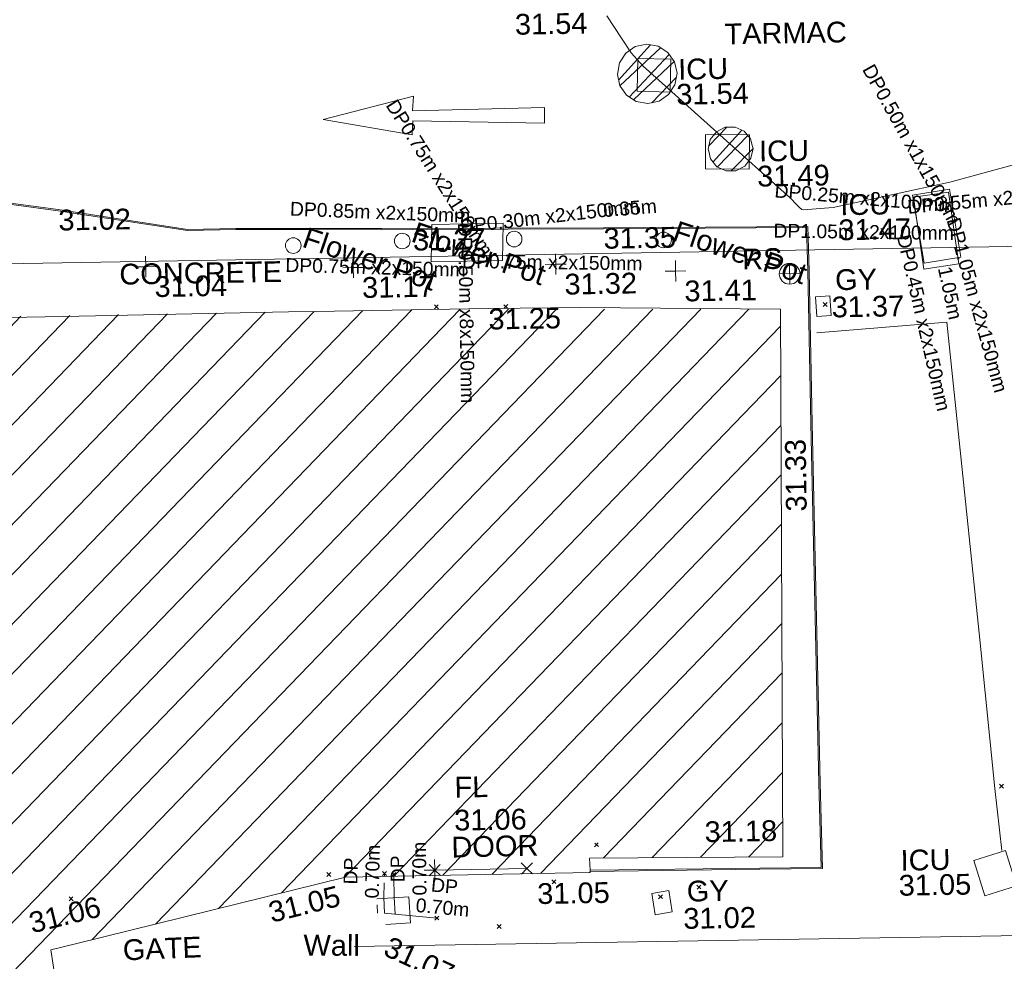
# Model space of a CAD drawing. Header units: millimetres. Extents: x -287732 to 520720, y -88450 to 287754.
# Tile 360 of 383: x 384118 to 401915, y 181898 to 198909. Entities that reach past the tile are written whole.
import ezdxf

# ---------------------------------------------------------------- set-up
doc = ezdxf.new("R2010")
doc.units = ezdxf.units.MM
for name, pattern in [('IMPORT-HIDDEN2 _3_', [4762.5, 3175, -1587.5]), ('IMPORT-UG_ELEC_LV_QLB2 _2_', [2700, 1500, -300.0000000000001, 0, -250, 150, -300.0000000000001, 0, -200]), ('IMPORT-UG_ELEC_QLB2 _2_', [2500, 1500, -300.0000000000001, 0, -50, 150, -300.0000000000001, 0, -200]), ('IMPORT-UG_ELEC_STREET LIGHTING_QLB2 _2_', [2700, 1500, -300.0000000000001, 0, -250, 150, -300.0000000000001, 0, -200]), ('IMPORT-UG_UNIDENTIFIED_QLA _2_', [2350, 1500, -300.0000000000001, 0, -50, 150, -300.0000000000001, 0, -50]), ('IMPORT-UG_UNIDENTIFIED_QLB2 _2_', [2500, 1500, -300.0000000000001, 0, -50, 150, -300.0000000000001, 0, -200])]:
    doc.linetypes.add(name, pattern=pattern)
for name, color, linetype, lineweight, true_color in [('00_TOPO_BUILDING_OUTLINE', 5, 'Continuous', 9, 0x0000ff), ('00_TOPO_FURN_FLOWER_POT', 9, 'Continuous', 9, 0x808080), ('00_TOPO_FURN_SIGN', 7, 'Continuous', 9, 0x666666), ('00_TOPO_INT_DOOR', 7, 'Continuous', 9, 0x7f4f3f), ('00_TOPO_KERB_BOTTOM', 1, 'Continuous', 9, 0xff0000), ('00_TOPO_KERB_TOP', 7, 'Continuous', 9, 0xa500a5), ('00_TOPO_LEVEL_FLOOR', 7, 'Continuous', 9, 0x666666), ('00_TOPO_LEVEL_SPOT', 7, 'Continuous', 9, 0x666666), ('00_TOPO_ROAD_MARKING_ARROWS', 7, 'Continuous', 9, 0x999999), ('00_TOPO_ROAD_MARKING_WHITE_CONTINUOUS', 7, 'Continuous', 9, 0x999999), ('00_TOPO_ROOF_OVERHANG', 7, 'Continuous', 9, 0xff7fff), ('00_TOPO_SERV_GULLY', 7, 'Continuous', 9, 0x5252a5), ('00_TOPO_SERV_IC', 5, 'Continuous', 9, 0x0000ff), ('00_UAV_BUILDING_HATCH', 7, 'Continuous', 9, 0x999999), ('00_UAV_BUILDING_OUTLINE', 5, 'Continuous', 9, 0x0000ff), ('00_UAV_GATE', 7, 'Continuous', 9, 0xa50000), ('00_UAV_WALL', 7, 'Continuous', 9, 0x7c00a5), ('01_DTM_CONTOUR_MNR', 7, 'Continuous', 9, 0xa5a552), ('12333-PUM-2D-U-0001-C01 - Rev2_REVIT IMPORT_dwg', 7, 'Continuous', 9, 0x767676), ('PUM-CHAMBER EXTENTS', 6, 'IMPORT-HIDDEN2 _3_', 9, 0xff00ff), ('PUM-ELECTRIC-LV-QLB2', 1, 'IMPORT-UG_ELEC_LV_QLB2 _2_', 9, 0xff0000), ('PUM-ELECTRIC-MH', 1, 'Continuous', 9, 0xff0000), ('PUM-ELECTRIC-QLB2', 1, 'IMPORT-UG_ELEC_QLB2 _2_', 9, 0xff0000), ('PUM-UNIDENTIFIED UTILITIES-NOTES', 7, 'Continuous', 9, 0x52a500), ('PUM-UNIDENTIFIED UTILITIES-QLA', 7, 'IMPORT-UG_UNIDENTIFIED_QLA _2_', 9, 0x52a500), ('PUM-UNIDENTIFIED UTILITIES-QLB2', 7, 'IMPORT-UG_UNIDENTIFIED_QLB2 _2_', 9, 0x52a500)]:
    doc.layers.add(name, color=color, linetype=linetype, lineweight=lineweight, true_color=true_color)
doc.layers.add('00_TOPO_SURVEY_TEXT', color=7, linetype='Continuous', lineweight=9)
doc.layers.add('GEN-TEXT', color=7, linetype='Continuous', lineweight=9)
doc.styles.add('Arial_1', font='arial.ttf', dxfattribs={"height": 250})
doc.styles.add('Swis721 Lt BT_2', font='swissl.ttf', dxfattribs={"height": 375})
pattern_1 = [(45, (-533641079.65, -725615854.3560001), (-265.1650429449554, 265.1650429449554), []), (45, (-533640902.873, -725615854.3560001), (-265.1650429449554, 265.1650429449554), [])]

# ---------------------------------------------------------------- blocks, each defined once
blk = doc.blocks.new('12333-PUM-2D-U-0001-C01 - Rev2_REVIT IMPORT_dwg_MSL_RoadSign_SYM-2077193-Site Location Plan Proposed')
at = {"layer": '00_TOPO_FURN_SIGN', "color": 254, "true_color": 0xcccccc}
for p, q in [((-0.2287617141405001, -500.0000000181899), (-0.2287617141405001, 499.9999999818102)), ((-500.2287617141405, 0), (499.7712382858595, 0))]:
    blk.add_line(p, q, dxfattribs=at)
blk.add_circle((-0.2287617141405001, 0), 500.0000000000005, dxfattribs=at)
blk = doc.blocks.new('12333-PUM-2D-U-0001-C01 - Rev2_REVIT IMPORT_dwg_MSL_Node_Linework-V71-Site Location Plan Proposed')
at = {"layer": '00_TOPO_INT_DOOR', "color": 9, "true_color": 0xd4c4bf, "flags": 128}
for points in [[(530.3860888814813, 530.3860888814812), (0, 0), (-530.3860888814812, 530.3860888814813)], [(530.3860888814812, -530.3860888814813), (0, 0), (-530.3860888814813, -530.3860888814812)]]:
    blk.add_lwpolyline(points, dxfattribs=at)
blk = doc.blocks.new('12333-PUM-2D-U-0001-C01 - Rev2_REVIT IMPORT_dwg_MSL_FLlvl_SYM-V72-Site Location Plan Proposed')
at = {"layer": '00_TOPO_LEVEL_FLOOR', "color": 254, "true_color": 0xcccccc, "flags": 128}
for points in [[(38.9261101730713, 0), (0, 0), (0, 38.9261101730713)], [(0, -38.9261101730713), (0, 0), (-38.9261101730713, 0)]]:
    blk.add_lwpolyline(points, dxfattribs=at)
blk = doc.blocks.new('12333-PUM-2D-U-0001-C01 - Rev2_REVIT IMPORT_dwg_MM-2077200-Site Location Plan Proposed')
at = {"layer": '00_TOPO_LEVEL_SPOT', "color": 254, "true_color": 0xcccccc, "flags": 128}
for points in [[(500.0000000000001, 0), (0, 0), (0, 500.0000000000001)], [(0, -500.0000000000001), (0, 0), (-500.0000000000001, 0)]]:
    blk.add_lwpolyline(points, dxfattribs=at)
blk = doc.blocks.new('12333-PUM-2D-U-0001-C01 - Rev2_REVIT IMPORT_dwg_MGS62954_T2_Galway_ITM_3d_Rev1-2077680-Site Location Plan Proposed')
at = {"layer": '00_UAV_BUILDING_HATCH', "true_color": 0xcccccc}
h = blk.add_hatch(dxfattribs=at)
h.set_pattern_fill('FP_1', color=254, style=0, pattern_type=2)
h.set_pattern_definition([(45, (0, 0), (-441.9417382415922, 441.9417382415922), [])])
h.paths.add_polyline_path([(534273331.0839257, 725699413.308508), (534277278.0839257, 725714344.3085079), (534273552.7550198, 725715384.7219439), (534278107.7966213, 725729661.4495255), (534289916.7966213, 725729648.4495255), (534289758.7966213, 725730785.4495256), (534295105.895538, 725732008.9646726), (534299533.3955734, 725732012.6897947), (534299525.8615052, 725732274.3540393), (534303017.6669321, 725732237.6943834), (534303145.8580775, 725742131.6227318), (534297043.3569099, 725742233.1048254), (534282146.4326756, 725742249.4868032), (534282149.6354219, 725743193.6412102), (534265261.1107915, 725743195.2464387), (534265304.8585889, 725737414.824915), (534261265.5081948, 725737413.3337196), (534259042.3072209, 725729051.2211075), (534251896.866097, 725705079.4298507), (534273323.2049378, 725699415.3913133)])
at = {"layer": '00_TOPO_BUILDING_OUTLINE', "color": 254, "true_color": 0xcccccc, "flags": 128}
blk.add_lwpolyline([(534265261.1107914, 725743195.2464387), (534266299.5886774, 725743186.5933887), (534268966.6669175, 725743189.0566638), (534271536.7660006, 725743183.3878961), (534274362.0502515, 725743188.4647542), (534277167.682077, 725743184.5850734), (534281089.3870794, 725743199.5951864), (534282149.6354219, 725743193.6412101), (534282146.4326755, 725742249.486803), (534283839.5080152, 725742262.9401561), (534286567.9418006, 725742218.6443591), (534290181.8390353, 725742221.1964252), (534294256.3784721, 725742233.0229486), (534294735.6483263, 725742234.4140496), (534297868.1361533, 725742232.636906), (534298446.2772241, 725742229.1177834), (534299533.5699496, 725742222.4994738), (534303145.8580773, 725742131.6227317), (534303017.6669321, 725732237.6943833), (534299525.861505, 725732274.3540392), (534299532.215795, 725732053.6644403), (534299532.8153137, 725732032.8426747), (534299533.3955733, 725732012.6897947), (534295105.8955379, 725732008.9646724)], dxfattribs=at)
at = {"layer": '00_TOPO_FURN_FLOWER_POT', "color": 254, "true_color": 0xcccccc}
for centre, radius in [((534296334.7440853, 725743479.6519554), 141.1226066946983), ((534298357.4765449, 725743479.6519554), 141.122606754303), ((534294363.2827742, 725743431.9220792), 141.1226066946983), ((534301057.4262737, 725743417.3064443), 141.122606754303)]:
    blk.add_circle(centre, radius, dxfattribs=at)
at = {"layer": '00_TOPO_INT_DOOR', "color": 254, "true_color": 0xcccccc}
blk.add_line((534296723.4275894, 725732106.8653729), (534298390.0027485, 725732108.267563), dxfattribs=at)
at = {"layer": '00_TOPO_KERB_BOTTOM', "color": 254, "true_color": 0xcccccc, "flags": 128}
blk.add_lwpolyline([(534299532.8153137, 725732032.8426747), (534302597.0408759, 725732018.1712743), (534303730.9225911, 725732012.7422898), (534303713.8795811, 725733556.7228701), (534303682.405311, 725740052.5993531), (534303677.576763, 725742812.6282414), (534303666.2089036, 725743615.4478605), (534299973.2516017, 725743655.2383559), (534295968.3994947, 725743711.128915), (534294679.5569375, 725743734.8029191), (534293329.1843611, 725743759.6071326), (534292456.5286127, 725743756.5799744), (534290126.8992643, 725744156.4548488), (534288042.5109911, 725744471.6315801), (534287509.9331685, 725744556.3325987), (534285595.8035702, 725744592.7361156)], dxfattribs=at)
at = {"layer": '00_TOPO_KERB_TOP', "color": 254, "true_color": 0xcccccc, "flags": 128}
blk.add_lwpolyline([(534299532.215795, 725732053.6644403), (534302597.1405538, 725732038.9896921), (534303709.8717474, 725732033.6619755), (534303693.0614815, 725733556.5575383), (534303661.586743, 725740052.5307069), (534303656.7583646, 725742812.462644), (534303645.6798357, 725743594.8491904), (534299972.9941947, 725743634.4212648), (534296528.1649683, 725743682.4963061), (534295968.063067, 725743690.3129265), (534294681.3322327, 725743713.9481416), (534293329.0292807, 725743738.7878131), (534292454.7907004, 725743735.755164), (534290123.5816689, 725744135.9011872), (534288039.3197103, 725744451.0588186), (534287508.091444, 725744535.5452042), (534285590.03226, 725744558.9655178)], dxfattribs=at)
at = {"layer": '00_TOPO_ROAD_MARKING_ARROWS', "color": 254, "true_color": 0xcccccc, "flags": 128}
blk.add_lwpolyline([(534298947.962415, 725745847.8322582), (534298944.2498124, 725745561.2742976), (534296564.5179741, 725745647.3582183), (534296549.6587787, 725745392.4333932), (534294940.8758591, 725745699.9408861), (534296582.6262788, 725746093.9419317), (534296563.1229188, 725745826.9221721)], close=True, dxfattribs=at)
at = {"layer": '00_TOPO_ROAD_MARKING_WHITE_CONTINUOUS', "color": 254, "true_color": 0xcccccc, "flags": 128}
blk.add_lwpolyline([(534303800.0000001, 725741690.0000001), (534306150, 725741840), (534306360, 725739410.0000001), (534306650.0000001, 725736040), (534306870.0000001, 725733400.0000001), (534306980, 725732280.0000001)], dxfattribs=at)
at = {"layer": '00_TOPO_ROOF_OVERHANG', "color": 254, "true_color": 0xcccccc, "flags": 128}
blk.add_lwpolyline([(534282149.6354219, 725743193.6412101), (534309024.2867259, 725743188.4261273), (534312425.209771, 725730734.8437055), (534295243.3882573, 725730753.8532)], dxfattribs=at)
at = {"layer": '00_TOPO_SERV_GULLY', "color": 254, "true_color": 0xcccccc, "flags": 128}
for points in [[(534303783.9988641, 725742343.0684061), (534303800.9827068, 725741985.9192669), (534304061.9991008, 725741998.3316203), (534304045.0152579, 725742355.4807599)], [(534300945.8116674, 725731660.9542117), (534301001.1407678, 725731274.8451892), (534300693.9716012, 725731230.8281041), (534300638.6425008, 725731616.9371268)]]:
    blk.add_lwpolyline(points, close=True, dxfattribs=at)
at = {"layer": '00_TOPO_SERV_IC', "color": 254, "true_color": 0xcccccc, "flags": 128}
for points in [[(534300651.6100542, 725746701.7347624), (534301248.6063985, 725746677.5447996), (534301224.5919963, 725746084.8812058), (534300627.595652, 725746109.0711685)], [(534302626.3998014, 725744666.5578847), (534301834.5892296, 725744686.0959316), (534301849.8666025, 725745305.2358841), (534302641.6771744, 725745285.6978371)], [(534305588.8346047, 725744109.0389994), (534305753.5089952, 725742809.145351), (534306383.5991946, 725742888.9670645), (534306218.9248041, 725744188.8607129)], [(534306468.8174513, 725732112.0372633), (534306656.1990869, 725731469.2527019), (534307234.4331331, 725731637.8168646), (534307047.0514974, 725732280.601426)]]:
    blk.add_lwpolyline(points, close=True, dxfattribs=at)
at = {"layer": '00_UAV_BUILDING_OUTLINE', "color": 254, "true_color": 0xcccccc, "flags": 128}
blk.add_lwpolyline([(534295105.8955379, 725732008.9646724), (534290231.8739411, 725730893.6983675), (534289758.7966211, 725730785.4495255), (534289916.7966211, 725729648.4495255), (534286550.0298612, 725729652.1558484), (534281550.0340382, 725729657.6601204), (534278107.7966212, 725729661.4495254), (534277634.3144239, 725728177.4287553), (534276114.5607833, 725723414.1113995), (534274594.8071429, 725718650.7940435), (534273549.7966211, 725715375.4495255), (534275053.7316561, 725714959.5027444), (534277278.0839255, 725714344.3085077), (534276591.476836, 725711746.9610398), (534275315.2100509, 725706919.0057912), (534274038.943266, 725702091.050543), (534273331.0839256, 725699413.3085078), (534271178.3829969, 725699982.3735783), (534266344.8419868, 725701260.1169554), (534261511.3009768, 725702537.8603327)], dxfattribs=at)
at = {"layer": '01_DTM_CONTOUR_MNR', "color": 254, "true_color": 0xcccccc, "flags": 128}
blk.add_lwpolyline([(534307779.696288, 725744760.1349831), (534306250, 725744370.0000001), (534304132.4359653, 725743946.2145181), (534303588.7571566, 725743913.3424802), (534303566.960925, 725743921.8979267), (534303532.6143262, 725743954.5042492), (534303473.8852054, 725744016.7692841), (534303364.0707915, 725744129.485219), (534300743.052861, 725746560.6585225), (534300530.9058486, 725746805.6206367), (534300359.6804898, 725747075.922591), (534300100.7505502, 725747479.7839277)], dxfattribs=at)
for name, p, xscale, yscale, zscale in [('12333-PUM-2D-U-0001-C01 - Rev2_REVIT IMPORT_dwg_MM-2077200-Site Location Plan Proposed', (534291689.9211206, 725743096.768148), 0.375, 0.375, 0.375), ('12333-PUM-2D-U-0001-C01 - Rev2_REVIT IMPORT_dwg_MM-2077200-Site Location Plan Proposed', (534295440.3395299, 725743015.6344959), 0.375, 0.375, 0.375), ('12333-PUM-2D-U-0001-C01 - Rev2_REVIT IMPORT_dwg_MM-2077200-Site Location Plan Proposed', (534299099.7007521, 725743011.5792032), 0.375, 0.375, 0.375), ('12333-PUM-2D-U-0001-C01 - Rev2_REVIT IMPORT_dwg_MM-2077200-Site Location Plan Proposed', (534301264.6879693, 725742850.9182589), 0.375, 0.375, 0.375), ('12333-PUM-2D-U-0001-C01 - Rev2_REVIT IMPORT_dwg_MSL_RoadSign_SYM-2077193-Site Location Plan Proposed', (534303325.1769128, 725742764.7087936), 0.375, 0.375, 0.375), ('12333-PUM-2D-U-0001-C01 - Rev2_REVIT IMPORT_dwg_MSL_FLlvl_SYM-V72-Site Location Plan Proposed', (534296723.4275894, 725732106.8653729), 4.9492, 4.9492, 4.9492), ('12333-PUM-2D-U-0001-C01 - Rev2_REVIT IMPORT_dwg_MSL_Node_Linework-V71-Site Location Plan Proposed', (534296723.4275894, 725732106.8653729), 0.19, 0.19, 0.19), ('12333-PUM-2D-U-0001-C01 - Rev2_REVIT IMPORT_dwg_MSL_Node_Linework-V71-Site Location Plan Proposed', (534298390.0027485, 725732108.267563), 0.19, 0.19, 0.19)]:
    blk.add_blockref(name, p, dxfattribs=dict(xscale=xscale, yscale=yscale, zscale=zscale))
at = {"layer": '00_TOPO_BUILDING_OUTLINE', "color": 251, "true_color": 0x666666, "char_height": 375, "width": 1495.902363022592, "attachment_point": 1, "line_spacing_factor": 1.005061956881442, "style": 'Swis721 Lt BT_2'}
for s, insert in [('31.25', (534297868.1000001, 725742227.8296078)), ('31.18', (534301612.655524, 725732899.9989604))]:
    blk.add_mtext(s, dxfattribs=dict(at, insert=insert))
at = {"layer": '00_TOPO_FURN_FLOWER_POT', "color": 251, "true_color": 0x666666, "char_height": 375, "width": 2858.835627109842, "attachment_point": 1, "rotation": 340.2691377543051, "line_spacing_factor": 1.005061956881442, "style": 'Swis721 Lt BT_2'}
for insert in [(534296600.8570704, 725743828.1449507), (534294628.5642865, 725743765.1184126), (534301323.539259, 725743765.7994397)]:
    blk.add_mtext('Flower Pot', dxfattribs=dict(at, insert=insert))
at = {"layer": '00_TOPO_FURN_SIGN', "insert": (534302471.4003326, 725743232.209531), "char_height": 375, "width": 783.5679044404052, "attachment_point": 1, "line_spacing_factor": 1.005061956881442, "style": 'Swis721 Lt BT_2'}
blk.add_mtext('RS', dxfattribs=at)
at = {"layer": '00_TOPO_INT_DOOR', "color": 251, "true_color": 0x666666, "insert": (534297030.137121, 725732700.9585826), "char_height": 375, "width": 1790.333939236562, "attachment_point": 1, "rotation": 0.3834473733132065, "line_spacing_factor": 1.005061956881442, "style": 'Swis721 Lt BT_2'}
blk.add_mtext('DOOR', dxfattribs=at)
at = {"layer": '00_TOPO_KERB_BOTTOM', "color": 251, "true_color": 0x666666, "char_height": 375, "width": 1495.902363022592, "attachment_point": 1, "line_spacing_factor": 1.005061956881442, "style": 'Swis721 Lt BT_2'}
for s, insert in [('31.02', (534290126.9, 725744151.7296079)), ('31.35', (534299973.3000001, 725743650.429608)), ('31.05', (534298567.8858928, 725731835.138934))]:
    blk.add_mtext(s, dxfattribs=dict(at, insert=insert))
at = {"layer": '00_TOPO_KERB_BOTTOM', "color": 251, "true_color": 0x666666, "insert": (534303184.0546895, 725738468.6957589), "char_height": 375, "width": 1495.902363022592, "attachment_point": 1, "rotation": 89.85412835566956, "line_spacing_factor": 1.005061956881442, "style": 'Swis721 Lt BT_2'}
blk.add_mtext('31.33', dxfattribs=at)
at = {"layer": '00_TOPO_KERB_TOP', "color": 251, "true_color": 0x666666, "char_height": 375, "width": 1495.902363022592, "attachment_point": 1, "line_spacing_factor": 1.005061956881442, "style": 'Swis721 Lt BT_2'}
for s, insert in [('31.54', (534298438.9139249, 725747544.1104505)), ('31.27', (534296528.2, 725743677.7296078))]:
    blk.add_mtext(s, dxfattribs=dict(at, insert=insert))
at = {"layer": '00_TOPO_LEVEL_FLOOR', "char_height": 375, "attachment_point": 1, "line_spacing_factor": 1.005061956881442, "style": 'Swis721 Lt BT_2'}
for s, insert, width in [('FL', (534297105.937427, 725733783.6753013), 683.841080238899), ('31.06', (534297090.6428173, 725733187.7089857), 1495.902363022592)]:
    blk.add_mtext(s, dxfattribs=dict(at, insert=insert, width=width))
at = {"layer": '00_TOPO_LEVEL_SPOT', "char_height": 375, "width": 1495.902363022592, "attachment_point": 1, "line_spacing_factor": 1.005061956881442, "style": 'Swis721 Lt BT_2'}
for s, insert in [('31.04', (534291842.7269377, 725742919.8039227)), ('31.17', (534295593.1269377, 725742838.6039226)), ('31.32', (534299252.5269378, 725742834.6039226)), ('31.41', (534301417.5269379, 725742673.9039227))]:
    blk.add_mtext(s, dxfattribs=dict(at, insert=insert))
at = {"layer": '00_TOPO_SERV_GULLY', "color": 251, "true_color": 0x666666, "char_height": 375, "attachment_point": 1, "line_spacing_factor": 1.005061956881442, "style": 'Swis721 Lt BT_2'}
for s, insert, width in [('GY', (534304144.3265369, 725742830.147501), 821.5590755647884), ('31.37', (534304074.0199423, 725742338.3296081), 1495.902363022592), ('GY', (534301270.9976969, 725731832.0678319), 821.5590755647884), ('31.02', (534301200.6911023, 725731340.2499388), 1495.902363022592)]:
    blk.add_mtext(s, dxfattribs=dict(at, insert=insert, width=width))
at = {"layer": '00_TOPO_SERV_IC', "color": 251, "true_color": 0x666666, "char_height": 375, "attachment_point": 1, "line_spacing_factor": 1.005061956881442, "style": 'Swis721 Lt BT_2'}
for s, insert, width in [('ICU', (534301375.3023928, 725746681.5314468), 1021.012723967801), ('31.54', (534301333.2374718, 725746229.5892489), 1495.902363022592), ('ICU', (534302810.4445077, 725745176.83635), 1021.012723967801), ('31.49', (534302768.3795867, 725744724.894152), 1495.902363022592), ('ICU', (534304262.6989074, 725744181.5953047), 1021.012723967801), ('31.47', (534304220.6339863, 725743729.6531069), 1495.902363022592), ('ICU', (534305145.091194, 725732322.6455377), 1021.012723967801), ('31.05', (534305103.026273, 725731870.7033399), 1495.902363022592)]:
    blk.add_mtext(s, dxfattribs=dict(at, insert=insert, width=width))
at = {"layer": '00_TOPO_SURVEY_TEXT', "color": 251, "true_color": 0x666666, "char_height": 375, "attachment_point": 1, "line_spacing_factor": 1.005061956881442, "style": 'Swis721 Lt BT_2'}
for s, insert, width in [('TARMAC', (534302221.9999999, 725747303.5296079), 2450.430537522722), ('CONCRETE', (534291211.0000001, 725743154.929608), 3286.236302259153)]:
    blk.add_mtext(s, dxfattribs=dict(at, insert=insert, width=width))
at = {"layer": '00_UAV_BUILDING_OUTLINE', "color": 251, "true_color": 0x666666, "char_height": 375, "width": 1495.902363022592, "attachment_point": 1, "line_spacing_factor": 1.005061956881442, "style": 'Swis721 Lt BT_2'}
for s, insert, rotation in [('31.06', (534289343.0094103, 725731453.9702955), 12.819340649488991), ('31.05', (534293674.4280249, 725731569.7094179), 12.888454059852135)]:
    blk.add_mtext(s, dxfattribs=dict(at, insert=insert, rotation=rotation))
at = {"layer": '00_UAV_GATE', "color": 251, "true_color": 0x666666, "insert": (534291056.2307293, 725730947.1071937), "char_height": 375, "width": 1567.13580888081, "attachment_point": 1, "rotation": 1.3426989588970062, "line_spacing_factor": 1.005061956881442, "style": 'Swis721 Lt BT_2'}
blk.add_mtext('GATE', dxfattribs=at)
at = {"layer": '00_UAV_WALL', "color": 251, "true_color": 0x666666, "char_height": 375, "attachment_point": 1, "line_spacing_factor": 1.005061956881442, "style": 'Swis721 Lt BT_2'}
for s, insert, width, rotation in [('Wall', (534294332.4519187, 725730979.8827701), 1130.237340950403, 358.57455001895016), ('31.07', (534295907.6593867, 725730934.8955986), 1495.902363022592, 334.2477383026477)]:
    blk.add_mtext(s, dxfattribs=dict(at, insert=insert, width=width, rotation=rotation))
blk = doc.blocks.new('12333-PUM-2D-U-0001-C01 - Rev2_REVIT IMPORT_dwg-1620468-Site Location Plan Proposed')
at = {"layer": 'PUM-CHAMBER EXTENTS', "true_color": 0xffaaff}
h = blk.add_hatch(dxfattribs=at)
h.set_pattern_fill('FP_3', color=211, style=0, pattern_type=2)
h.set_pattern_definition(pattern_1)
h.paths.add_polyline_path([(659734.3501528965, 130028.4720752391), (659940.4909055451, 130069.476020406), (660115.248597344, 130186.2453768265), (660232.0179537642, 130361.0030686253), (660273.0218989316, 130567.1438212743), (660232.0179537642, 130773.2845739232), (660115.248597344, 130948.0422657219), (659940.4909055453, 131064.8116221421), (659734.3501528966, 131105.8155673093), (659528.2094002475, 131064.8116221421), (659353.4517084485, 130948.0422657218), (659236.6823520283, 130773.2845739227), (659195.6784068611, 130567.1438212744), (659236.6823520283, 130361.0030686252), (659353.4517084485, 130186.2453768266), (659528.2094002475, 130069.4760204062)])
h = blk.add_hatch(dxfattribs=at)
h.set_pattern_fill('FP_3', color=211, style=0, pattern_type=2)
h.set_pattern_definition(pattern_1)
h.paths.add_polyline_path([(661128.3171270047, 128790.1833617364), (661308.383178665, 128790.1833617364), (661470.6170853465, 128868.311093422), (661582.8864321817, 129009.092401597), (661622.9548981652, 129184.6438213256), (661582.8864321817, 129360.1952410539), (661470.6170853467, 129500.9765492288), (661308.383178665, 129579.1042809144), (661128.3171270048, 129579.1042809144), (660966.083220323, 129500.9765492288), (660853.813873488, 129360.1952410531), (660813.7454075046, 129184.6438213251), (660853.813873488, 129009.092401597), (660966.0832203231, 128868.311093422), (661121.5450257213, 128793.4446338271)])
at = {"layer": 'GEN-TEXT', "color": 253, "true_color": 0xaaaaaa}
for p, q in [((655814.9948138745, 126391.2884822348), (655885.7054919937, 126461.999160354)), ((655885.7054919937, 126391.2884822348), (655814.9948138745, 126461.999160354)), ((657070.9948138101, 126371.2884822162), (657141.7054919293, 126441.9991603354)), ((657141.7054919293, 126371.2884822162), (657070.9948138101, 126441.9991603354)), ((662840.9948138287, 126308.8299083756), (662911.705491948, 126379.5405864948)), ((662911.705491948, 126308.8299083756), (662840.9948138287, 126379.5405864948)), ((665877.9948138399, 117554.6969837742), (665948.7054919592, 117625.4076618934)), ((665948.7054919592, 117554.6969837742), (665877.9948138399, 117625.4076618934)), ((658537.9948138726, 116623.2884823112), (658608.7054919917, 116693.9991604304)), ((658608.7054919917, 116623.2884823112), (658544.4614474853, 116687.5325268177)), ((653693.9948138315, 116170.2884823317), (653764.7054919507, 116240.9991604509)), ((653764.7054919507, 116170.2884823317), (653693.9948138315, 116240.9991604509)), ((654698.9948138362, 116170.2884823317), (654769.7054919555, 116240.9991604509)), ((654769.7054919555, 116170.2884823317), (654698.9948138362, 116240.9991604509)), ((654934.6212095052, 116155.3727646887), (654866.9948137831, 116222.9991604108)), ((654870.0247472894, 116155.3184157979), (654937.7054919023, 116222.9991604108)), ((657758.9948137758, 115968.2884822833), (657829.7054918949, 116038.9991604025)), ((657829.7054918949, 115968.2884822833), (657758.9948137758, 116038.9991604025)), ((649026.9948138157, 115812.2884823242), (649097.705491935, 115882.9991604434)), ((649097.705491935, 115812.2884823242), (649026.9948138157, 115882.9991604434)), ((660377.9948138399, 115826.2884822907), (660448.7054919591, 115896.9991604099)), ((660448.7054919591, 115826.2884822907), (660377.9948138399, 115896.9991604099)), ((659679.994813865, 115664.2884822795), (659750.7054919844, 115734.9991603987)), ((659750.7054919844, 115664.2884822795), (659679.994813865, 115734.9991603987)), ((655630.994813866, 115349.288482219), (655701.7054919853, 115419.9991603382)), ((655701.7054919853, 115349.288482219), (655630.994813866, 115419.9991603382)), ((656755.994813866, 115178.288482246), (656826.7054919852, 115248.9991603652)), ((656826.7054919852, 115178.288482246), (656755.994813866, 115248.9991603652))]:
    blk.add_line(p, q, dxfattribs=at)
at = {"layer": 'PUM-CHAMBER EXTENTS', "color": 211, "linetype": 'Continuous', "true_color": 0xffaaff, "flags": 128}
for points in [[(660273.021898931, 130567.1438212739), (660232.0179537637, 130773.2845739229), (660210.0775167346, 130806.1207584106), (660115.2485973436, 130948.0422657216), (659940.4909055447, 131064.8116221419), (659734.3501528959, 131105.815567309), (659528.209400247, 131064.8116221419), (659353.4517084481, 130948.0422657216), (659236.6823520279, 130773.2845739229), (659195.6784068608, 130567.1438212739), (659236.6823520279, 130361.003068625), (659258.622789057, 130328.1668841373), (659353.4517084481, 130186.2453768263), (659528.209400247, 130069.476020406), (659734.3501528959, 130028.4720752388), (659940.4909055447, 130069.476020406), (660115.2485973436, 130186.2453768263), (660232.0179537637, 130361.003068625)], [(661622.9548981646, 129184.6438213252), (661615.0655309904, 129219.2093973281), (661582.8864321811, 129360.1952410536), (661470.6170853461, 129500.9765492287), (661308.3831786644, 129579.1042809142), (661128.3171270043, 129579.1042809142), (660966.0832203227, 129500.9765492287), (660853.8138734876, 129360.1952410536), (660813.7454075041, 129184.6438213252), (660821.6347746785, 129150.0782453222), (660853.8138734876, 129009.0924015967), (660966.0832203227, 128868.3110934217), (661128.3171270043, 128790.1833617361), (661308.3831786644, 128790.1833617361), (661470.6170853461, 128868.3110934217), (661582.8864321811, 129009.0924015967)]]:
    blk.add_lwpolyline(points, close=True, dxfattribs=at)
at = {"layer": 'PUM-ELECTRIC-MH', "color": 21, "true_color": 0xffaaaa, "flags": 128}
for points in [[(665158.350152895, 128386.1852474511), (664491.3501528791, 128291.1852473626), (664679.3501528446, 127060.1852474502), (665346.3501528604, 127155.1852475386)], [(655795.3501528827, 127913.6438213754), (657083.350152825, 127915.643821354), (657059.3501528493, 127239.6438213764), (655771.350152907, 127237.643821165)]]:
    blk.add_lwpolyline(points, close=True, dxfattribs=at)
at = {"layer": 'PUM-UNIDENTIFIED UTILITIES-QLA', "color": 9, "true_color": 0xc5e1aa, "flags": 128}
blk.add_lwpolyline([(654585.35015292, 115750.6438213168), (655169.3501528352, 115775.6438213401), (655188.3501529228, 115305.643821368), (654604.3501530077, 115280.6438212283)], close=True, dxfattribs=at)
at = {"layer": 'PUM-UNIDENTIFIED UTILITIES-QLB2', "color": 9, "true_color": 0xc5e1aa}
for p, q in [((654732.2629261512, 116155.2025084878), (654733.9967896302, 116197.1042091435)), ((654902.1188993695, 116155.3454185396), (654902.3501528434, 116187.6438213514))]:
    blk.add_line(p, q, dxfattribs=at)
at = {"layer": 'PUM-UNIDENTIFIED UTILITIES-QLB2', "color": 9, "true_color": 0xc5e1aa, "flags": 128}
for points in [[(655666.3501529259, 115384.6438212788), (654720.3501529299, 115488.6438213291), (654716.3501528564, 115770.6438213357), (654732.2629261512, 116155.2025084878)], [(654914.6589913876, 115467.2821731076), (654899.3501529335, 115768.6438213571), (654902.1188993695, 116155.3454185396)]]:
    blk.add_lwpolyline(points, dxfattribs=at)
blk.add_blockref('12333-PUM-2D-U-0001-C01 - Rev2_REVIT IMPORT_dwg_MGS62954_T2_Galway_ITM_3d_Rev1-2077680-Site Location Plan Proposed', (-533641079.6498471, -725615854.3561786))
at = {"layer": 'PUM-ELECTRIC-LV-QLB2', "insert": (665264.4900358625, 126537.5068509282), "char_height": 250, "width": 1160.025439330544, "attachment_point": 2, "rotation": 281.1758704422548, "line_spacing_factor": 0.9417779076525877, "style": 'Arial_1'}
blk.add_mtext('1.05m', dxfattribs=at)
at = {"layer": 'PUM-ELECTRIC-QLB2', "char_height": 250, "attachment_point": 2, "line_spacing_factor": 0.9417779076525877, "style": 'Arial_1'}
for s, insert, width, rotation in [('DP0.50m x1x150mm', (664606.0597066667, 129263.6282032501), 3893.2779916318, 298.239031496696), ('DP0.75m x2x150mm', (656055.9323883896, 128823.1118975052), 3893.2779916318, 301.50373869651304), ('DP0.25m x2x100mm', (663635.7884719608, 128379.17643188), 3893.2779916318, 354.1218526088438), ('DP0.85m x2x150mm', (654871.2367921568, 128276.4822885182), 3893.2779916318, 356.7035807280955), ('DP0.55m x2x100mm', (666011.743280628, 128325.2137154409), 3893.2779916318, 4.2125745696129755), ('DP0.30m x2x150mm', (657915.6976284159, 128149.2349026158), 3893.2779916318, 5.640065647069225), ('0.35m', (659372.569527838, 128273.1038985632), 1160.025439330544, 3.7712757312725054), ('DP0.50m x8x150mm', (656518.1455427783, 126303.2483877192), 3893.2779916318, 269.9708862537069), ('DP1.05m x2x100mm', (663600.7494291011, 127769.7902678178), 3893.2779916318, 358.22309164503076), ('DP1.05m x2x150mm', (665747.6890287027, 126318.1520186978), 3893.2779916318, 284.53014714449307), ('DP0.45m x2x150mm', (664777.7602645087, 126010.0966809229), 3893.2779916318, 281.995515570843), ('DP0.75m x2x150mm', (654769.3046294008, 127282.2408551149), 3893.2779916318, 357.46575894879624), ('DP0.75m x2x150mm', (657963.9819617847, 127318.8856551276), 3893.2779916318, 358.22424892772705)]:
    blk.add_mtext(s, dxfattribs=dict(at, insert=insert, width=width, rotation=rotation))
at = {"layer": 'PUM-UNIDENTIFIED UTILITIES-NOTES', "char_height": 250, "width": 1160.025439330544, "attachment_point": 2, "line_spacing_factor": 0.9417779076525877, "style": 'Arial_1'}
for insert, rotation in [((653999.8820895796, 116266.0668333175), 87.63049193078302), ((654847.2735779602, 116286.2135310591), 89.58977471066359), ((655829.7660176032, 116089.227187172), 353.7262920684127)]:
    blk.add_mtext('DP\\P0.70m', dxfattribs=dict(at, insert=insert, rotation=rotation))

msp = doc.modelspace()

# ---------------------------------------------------------------- block references
at = {"layer": '12333-PUM-2D-U-0001-C01 - Rev2_REVIT IMPORT_dwg', "color": 254, "linetype": 'IMPORT-UG_ELEC_STREET LIGHTING_QLB2 _2_', "true_color": 0xffd4d4, "rotation": 0.9999999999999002}
msp.add_blockref('12333-PUM-2D-U-0001-C01 - Rev2_REVIT IMPORT_dwg-1620468-Site Location Plan Proposed', (-261895.0770586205, 55869.5817132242), dxfattribs=at)

doc.saveas('drawing.dxf')
